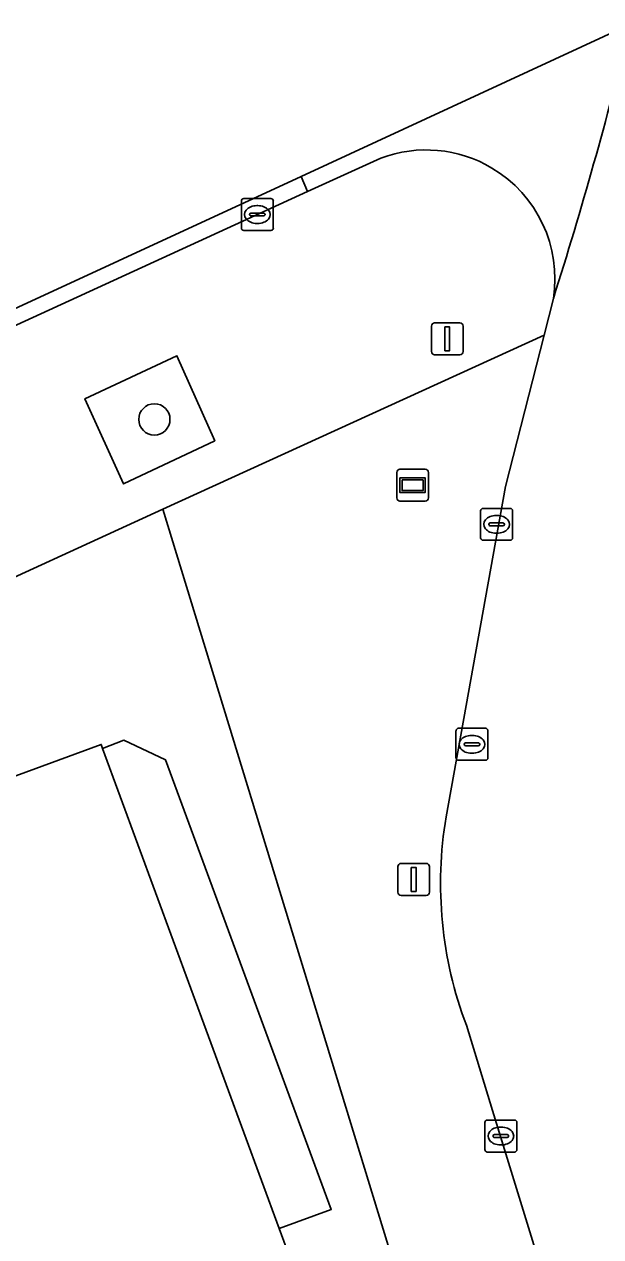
# Model space of a CAD drawing. Extents: x 160806 to 161707, y 383696 to 384148.
# Drawn here: x 161082.81 to 161100.87, y 383996.1 to 384034.05 of the extents above; entities that cross this region are included whole.
import ezdxf

# ---------------------------------------------------------------- set-up
doc = ezdxf.new("R2010")
doc.units = 0
for name, color, linetype in [('IMGEO_Boom', 7, 'Continuous'), ('IMGEO_Fietspad_gesloten', 7, 'Continuous'), ('IMGEO_Groenvoorziening', 7, 'Continuous'), ('IMGEO_Kolk', 7, 'Continuous'), ('IMGEO_Lichtmast', 7, 'Continuous'), ('IMGEO_Pand', 7, 'Continuous'), ('IMGEO_Pand_overbouw', 7, 'Continuous'), ('IMGEO_Rijbaan_lokaal_open', 7, 'Continuous'), ('IMGEO_Rioolput', 7, 'Continuous'), ('IMGEO_Voetpad_open', 7, 'Continuous'), ('IMGEO_Wegwijzer', 7, 'Continuous')]:
    doc.layers.add(name, color=color, linetype=linetype)

msp = doc.modelspace()

# ---------------------------------------------------------------- linework, layer by layer
at = {"layer": 'IMGEO_Boom'}
msp.add_circle((161086.888, 384021.682), 0.489, dxfattribs=at)
at = {"layer": 'IMGEO_Fietspad_gesloten'}
for points in [[(161099.383, 384025.462), (161099.091, 384024.316), (161097.884, 384019.582), (161096.025, 384009.243)], [(161096.658, 384002.717), (161097.481, 384000.05), (161112.041, 383952.737), (161119.258, 383954.945), (161104.758, 384001.93), (161103.731, 384005.273), (161103.627, 384007.38)]]:
    msp.add_lwpolyline(points, dxfattribs=at)
for centre, radius, start, end in [((160967.798, 384067.156), 138.032, 342.41873, 346.07153), ((161108.463, 384007.156), 12.612, 170.4735, 200.6069)]:
    msp.add_arc(centre, radius, start, end, dxfattribs=at)
at = {"layer": 'IMGEO_Groenvoorziening'}
msp.add_lwpolyline([(161085.92, 384019.663), (161088.777, 384021.012), (161087.594, 384023.673), (161084.712, 384022.329)], close=True, dxfattribs=at)
at = {"layer": 'IMGEO_Kolk'}
for p, q in [((161089.687, 384028.594), (161090.539, 384028.594)), ((161089.612, 384027.668), (161089.612, 384028.52)), ((161090.1, 384028.374), (161090.125, 384028.374)), ((161090.613, 384028.52), (161090.613, 384027.668)), ((161089.871, 384028.088), (161089.871, 384028.1)), ((161090.309, 384028.051), (161089.911, 384028.051)), ((161089.914, 384028.137), (161090.312, 384028.137)), ((161090.123, 384027.814), (161090.098, 384027.814)), ((161090.355, 384028.1), (161090.355, 384028.088)), ((161090.539, 384027.594), (161089.687, 384027.594)), ((161097.106, 384017.971), (161097.106, 384018.823)), ((161097.181, 384018.897), (161098.033, 384018.897)), ((161098.107, 384018.823), (161098.107, 384017.971)), ((161097.365, 384018.391), (161097.365, 384018.403)), ((161097.803, 384018.354), (161097.405, 384018.354)), ((161097.408, 384018.44), (161097.806, 384018.44)), ((161097.594, 384018.677), (161097.619, 384018.677)), ((161097.849, 384018.403), (161097.849, 384018.391)), ((161097.617, 384018.117), (161097.592, 384018.117)), ((161098.033, 384017.897), (161097.181, 384017.897)), ((161097.314, 383999.751), (161098.166, 383999.751)), ((161097.239, 383998.825), (161097.239, 383999.677)), ((161097.727, 383999.531), (161097.752, 383999.531)), ((161098.24, 383999.677), (161098.24, 383998.825)), ((161097.498, 383999.245), (161097.498, 383999.257)), ((161097.936, 383999.208), (161097.538, 383999.208)), ((161097.541, 383999.294), (161097.939, 383999.294)), ((161097.75, 383998.971), (161097.725, 383998.971)), ((161097.982, 383999.257), (161097.982, 383999.245)), ((161098.166, 383998.751), (161097.314, 383998.751))]:
    msp.add_line(p, q, dxfattribs=at)
for points in [[(161089.687, 384028.594), (161090.539, 384028.594)], [(161089.612, 384027.668), (161089.612, 384028.52)], [(161090.613, 384028.52), (161090.613, 384027.668)], [(161090.539, 384027.594), (161089.687, 384027.594)], [(161097.106, 384017.971), (161097.106, 384018.823)], [(161097.181, 384018.897), (161098.033, 384018.897)], [(161098.107, 384018.823), (161098.107, 384017.971)], [(161098.033, 384017.897), (161097.181, 384017.897)], [(161097.314, 383999.751), (161098.166, 383999.751)], [(161097.239, 383998.825), (161097.239, 383999.677)], [(161098.24, 383999.677), (161098.24, 383998.825)], [(161098.166, 383998.751), (161097.314, 383998.751)]]:
    msp.add_lwpolyline(points, dxfattribs=at)
for centre, radius, start, end in [((161089.689, 384028.518), 0.0765, 91.552, 178.448), ((161089.689, 384028.518), 0.0765, 91.552, 178.448), ((161090.537, 384028.518), 0.0765, 1.552, 88.448), ((161090.537, 384028.518), 0.0765, 1.552, 88.448), ((161089.911, 384028.097), 0.0403, 85.8775, 175.7526), ((161089.908, 384028.087), 0.0366, 178.938, 274.7102), ((161090.312, 384028.094), 0.043, 264.8664, 352.4533), ((161090.316, 384028.099), 0.0386, 1.7309, 96.639), ((161089.689, 384027.67), 0.0765, 181.552, 268.448), ((161089.689, 384027.67), 0.0765, 181.552, 268.448), ((161090.537, 384027.67), 0.0765, 271.552, 358.448), ((161090.537, 384027.67), 0.0765, 271.552, 358.448), ((161097.183, 384018.821), 0.0765, 91.552, 178.448), ((161097.183, 384018.821), 0.0765, 91.552, 178.448), ((161098.031, 384018.821), 0.0765, 1.552, 88.448), ((161098.031, 384018.821), 0.0765, 1.552, 88.448), ((161097.405, 384018.4), 0.0403, 85.8775, 175.7526), ((161097.402, 384018.39), 0.0366, 178.938, 274.7102), ((161097.806, 384018.397), 0.043, 264.8664, 352.4533), ((161097.81, 384018.402), 0.0386, 1.7309, 96.639), ((161097.183, 384017.973), 0.0765, 181.552, 268.448), ((161097.183, 384017.973), 0.0765, 181.552, 268.448), ((161098.031, 384017.973), 0.0765, 271.552, 358.448), ((161098.031, 384017.973), 0.0765, 271.552, 358.448), ((161097.316, 383999.675), 0.0765, 91.552, 178.448), ((161097.316, 383999.675), 0.0765, 91.552, 178.448), ((161098.164, 383999.675), 0.0765, 1.552, 88.448), ((161098.164, 383999.675), 0.0765, 1.552, 88.448), ((161097.538, 383999.254), 0.0403, 85.8775, 175.7526), ((161097.535, 383999.244), 0.0366, 178.938, 274.7102), ((161097.939, 383999.251), 0.043, 264.8664, 352.4533), ((161097.943, 383999.256), 0.0386, 1.7309, 96.639), ((161097.316, 383998.827), 0.0765, 181.552, 268.448), ((161097.316, 383998.827), 0.0765, 181.552, 268.448), ((161098.164, 383998.827), 0.0765, 271.552, 358.448), ((161098.164, 383998.827), 0.0765, 271.552, 358.448)]:
    msp.add_arc(centre, radius, start, end, dxfattribs=at)
for centre, major_axis, ratio, start_param, end_param in [((161090.099, 384028.094), (-0.387, 0.002), 0.722429, 4.712389, 7.853982), ((161090.124, 384028.094), (-0.39, 0.002), 0.717154, 1.570796, 4.712389), ((161097.593, 384018.397), (-0.387, 0.002), 0.722429, 4.712389, 7.853982), ((161097.618, 384018.397), (-0.39, 0.002), 0.717154, 1.570796, 4.712389), ((161097.726, 383999.251), (-0.387, 0.002), 0.722429, 4.712389, 7.853982), ((161097.751, 383999.251), (-0.39, 0.002), 0.717154, 1.570796, 4.712389)]:
    msp.add_ellipse(centre, major_axis=major_axis, ratio=ratio, start_param=start_param, end_param=end_param, dxfattribs=at)
at = {"layer": 'IMGEO_Lichtmast'}
for p, q in [((161095.565, 384023.804), (161095.565, 384024.604)), ((161095.565, 384024.604), (161095.565, 384023.804)), ((161095.665, 384024.704), (161096.455, 384024.704)), ((161096.455, 384024.704), (161095.665, 384024.704)), ((161096.555, 384024.604), (161096.555, 384023.804)), ((161096.555, 384023.804), (161096.555, 384024.604)), ((161096.455, 384023.704), (161095.665, 384023.704)), ((161095.665, 384023.704), (161096.455, 384023.704)), ((161094.615, 384007.784), (161095.405, 384007.784)), ((161095.405, 384007.784), (161094.615, 384007.784)), ((161094.515, 384006.884), (161094.515, 384007.684)), ((161094.515, 384007.684), (161094.515, 384006.884)), ((161095.505, 384007.684), (161095.505, 384006.884)), ((161095.505, 384006.884), (161095.505, 384007.684)), ((161095.405, 384006.784), (161094.615, 384006.784)), ((161094.615, 384006.784), (161095.405, 384006.784))]:
    msp.add_line(p, q, dxfattribs=at)
for points in [[(161095.985, 384024.579), (161096.135, 384024.579), (161096.135, 384023.829), (161095.985, 384023.829), (161095.985, 384024.579)], [(161094.935, 384007.659), (161095.085, 384007.659), (161095.085, 384006.909), (161094.935, 384006.909), (161094.935, 384007.659)]]:
    msp.add_lwpolyline(points, dxfattribs=at)
for centre, start, end in [((161095.665, 384024.604), 90, 180), ((161095.665, 384024.604), 90, 180), ((161096.455, 384024.604), 0, 90), ((161096.455, 384024.604), 360, 90), ((161095.665, 384023.804), 180, 270), ((161095.665, 384023.804), 180, 270), ((161096.455, 384023.804), 270, 0), ((161096.455, 384023.804), 270, 0), ((161094.615, 384007.684), 90, 180), ((161094.615, 384007.684), 90, 180), ((161095.405, 384007.684), 0, 90), ((161095.405, 384007.684), 360, 90), ((161094.615, 384006.884), 180, 270), ((161094.615, 384006.884), 180, 270), ((161095.405, 384006.884), 270, 0), ((161095.405, 384006.884), 270, 0)]:
    msp.add_arc(centre, 0.1, start, end, dxfattribs=at)
at = {"layer": 'IMGEO_Pand'}
msp.add_lwpolyline([(161107.531, 383952.042), (161100.111, 383976.738), (161098.17, 383976.057), (161095.914, 383982.188), (161095.052, 383984.53), (161096.529, 383985.078), (161094.462, 383990.653), (161092.972, 383990.116), (161092.264, 383992.069), (161092.359, 383992.107), (161090.795, 383996.359), (161085.268, 384011.384), (161085.223, 384011.506), (161076.291, 384008.231)], dxfattribs=at)
at = {"layer": 'IMGEO_Pand_overbouw'}
msp.add_lwpolyline([(161085.268, 384011.384), (161090.795, 383996.359), (161092.428, 383996.953), (161087.235, 384011.031), (161085.929, 384011.642)], close=True, dxfattribs=at)
at = {"layer": 'IMGEO_Rijbaan_lokaal_open'}
for points in [[(161101.802, 384034.05), (161091.48, 384029.287), (161091.686, 384028.817), (161093.984, 384029.859)], [(160948.108, 383963.03), (160966.644, 383971.527), (160969.039, 383972.624), (160976.884, 383976.185), (160977.145, 383976.309), (160987.081, 383980.87), (160994.436, 383984.241), (161013.947, 383993.174), (161016.563, 383994.396), (161026.469, 383998.931), (161029.244, 384000.203), (161043.571, 384006.745), (161046.44, 384008.045), (161079.27, 384023.126), (161089.159, 384027.656), (161091.686, 384028.817), (161091.48, 384029.287), (161051.698, 384010.93), (161008.487, 383991.097), (160907.425, 383944.713)]]:
    msp.add_lwpolyline(points, dxfattribs=at)
for centre, radius, start, end in [((160967.798, 384067.156), 138.032, 342.41873, 346.07153), ((161095.4, 384026.086), 4.03, 59.24, 110.5703), ((161095.4, 384026.084), 4.031, 351.1206, 59.252)]:
    msp.add_arc(centre, radius, start, end, dxfattribs=at)
at = {"layer": 'IMGEO_Rioolput'}
for p, q in [((161096.334, 384011.086), (161096.334, 384011.938)), ((161096.409, 384012.012), (161097.261, 384012.012)), ((161097.335, 384011.938), (161097.335, 384011.086)), ((161096.593, 384011.506), (161096.593, 384011.518)), ((161096.636, 384011.555), (161097.034, 384011.555)), ((161096.822, 384011.792), (161096.847, 384011.792)), ((161097.077, 384011.518), (161097.077, 384011.506)), ((161097.031, 384011.469), (161096.633, 384011.469)), ((161096.845, 384011.232), (161096.82, 384011.232)), ((161097.261, 384011.012), (161096.409, 384011.012))]:
    msp.add_line(p, q, dxfattribs=at)
for points in [[(161096.334, 384011.086), (161096.334, 384011.938)], [(161096.409, 384012.012), (161097.261, 384012.012)], [(161097.335, 384011.938), (161097.335, 384011.086)], [(161097.261, 384011.012), (161096.409, 384011.012)]]:
    msp.add_lwpolyline(points, dxfattribs=at)
for centre, radius, start, end in [((161096.411, 384011.936), 0.0765, 91.552, 178.448), ((161096.411, 384011.936), 0.0765, 91.552, 178.448), ((161097.259, 384011.936), 0.0765, 1.552, 88.448), ((161097.259, 384011.936), 0.0765, 1.552, 88.448), ((161096.633, 384011.515), 0.0403, 85.8775, 175.7526), ((161096.63, 384011.505), 0.0366, 178.938, 274.7102), ((161097.034, 384011.512), 0.043, 264.8664, 352.4533), ((161097.038, 384011.517), 0.0386, 1.7309, 96.639), ((161096.411, 384011.088), 0.0765, 181.552, 268.448), ((161096.411, 384011.088), 0.0765, 181.552, 268.448), ((161097.259, 384011.088), 0.0765, 271.552, 358.448), ((161097.259, 384011.088), 0.0765, 271.552, 358.448)]:
    msp.add_arc(centre, radius, start, end, dxfattribs=at)
for centre, major_axis, ratio, start_param, end_param in [((161096.821, 384011.512), (-0.387, 0.002), 0.722429, 4.712389, 7.853982), ((161096.846, 384011.512), (-0.39, 0.002), 0.717154, 1.570796, 4.712389)]:
    msp.add_ellipse(centre, major_axis=major_axis, ratio=ratio, start_param=start_param, end_param=end_param, dxfattribs=at)
at = {"layer": 'IMGEO_Voetpad_open'}
for points in [[(161093.984, 384029.859), (161091.686, 384028.817), (161089.159, 384027.656), (161079.27, 384023.126)], [(161016.05, 383986.21), (161033.55, 383994.222), (161042.251, 383998.166), (161044.796, 383999.32), (161045.113, 383999.3), (161047.022, 384000.146), (161046.899, 384000.438), (161052.328, 384002.909), (161087.151, 384018.873), (161099.091, 384024.316), (161099.383, 384025.462)], [(161097.884, 384019.582), (161099.091, 384024.316), (161087.151, 384018.873), (161098.143, 383982.971), (161099.73, 383978.043), (161100.111, 383976.738), (161107.531, 383952.042), (161107.6, 383951.813), (161107.72, 383951.415), (161112.041, 383952.737), (161097.481, 384000.05), (161096.658, 384002.717)], [(161096.025, 384009.243), (161097.884, 384019.582)]]:
    msp.add_lwpolyline(points, dxfattribs=at)
for points in [[(161084.712, 384022.329), (161087.594, 384023.673), (161088.777, 384021.012), (161085.92, 384019.663)], [(161096.529, 383985.078), (161095.052, 383984.53), (161095.914, 383982.188), (161098.143, 383982.971), (161087.151, 384018.873), (161052.328, 384002.909), (161046.899, 384000.438), (161047.022, 384000.146), (161045.113, 383999.3), (161044.796, 383999.32), (161046.766, 383994.877), (161049.694, 383995.956), (161048.417, 383999.403), (161075.766, 384009.535), (161076.291, 384008.231), (161085.223, 384011.506), (161085.268, 384011.384), (161090.795, 383996.359), (161092.359, 383992.107), (161092.264, 383992.069), (161092.972, 383990.116), (161094.462, 383990.653)]]:
    msp.add_lwpolyline(points, close=True, dxfattribs=at)
for centre, radius, start, end in [((161095.4, 384026.086), 4.03, 59.24, 110.5703), ((161095.4, 384026.084), 4.031, 351.1206, 59.252), ((161108.463, 384007.156), 12.612, 170.4735, 200.6069)]:
    msp.add_arc(centre, radius, start, end, dxfattribs=at)
at = {"layer": 'IMGEO_Wegwijzer'}
for p, q in [((161094.479, 384019.223), (161094.479, 384020.023)), ((161094.479, 384020.023), (161094.479, 384019.223)), ((161094.579, 384020.123), (161095.369, 384020.123)), ((161095.369, 384020.123), (161094.579, 384020.123)), ((161095.469, 384020.023), (161095.469, 384019.223)), ((161095.469, 384019.223), (161095.469, 384020.023)), ((161095.369, 384019.123), (161094.579, 384019.123)), ((161094.579, 384019.123), (161095.369, 384019.123))]:
    msp.add_line(p, q, dxfattribs=at)
for points in [[(161094.58, 384019.855), (161095.368, 384019.855), (161095.368, 384019.391), (161094.58, 384019.391), (161094.58, 384019.855)], [(161094.645, 384019.79), (161094.645, 384019.456), (161095.303, 384019.456), (161095.303, 384019.79), (161094.645, 384019.79)]]:
    msp.add_lwpolyline(points, dxfattribs=at)
for centre, start, end in [((161094.579, 384020.023), 90, 180), ((161094.579, 384020.023), 90, 180), ((161095.369, 384020.023), 0, 90), ((161095.369, 384020.023), 360, 90), ((161094.579, 384019.223), 180, 270), ((161094.579, 384019.223), 180, 270), ((161095.369, 384019.223), 270, 0), ((161095.369, 384019.223), 270, 0)]:
    msp.add_arc(centre, 0.1, start, end, dxfattribs=at)

doc.saveas('drawing.dxf')
